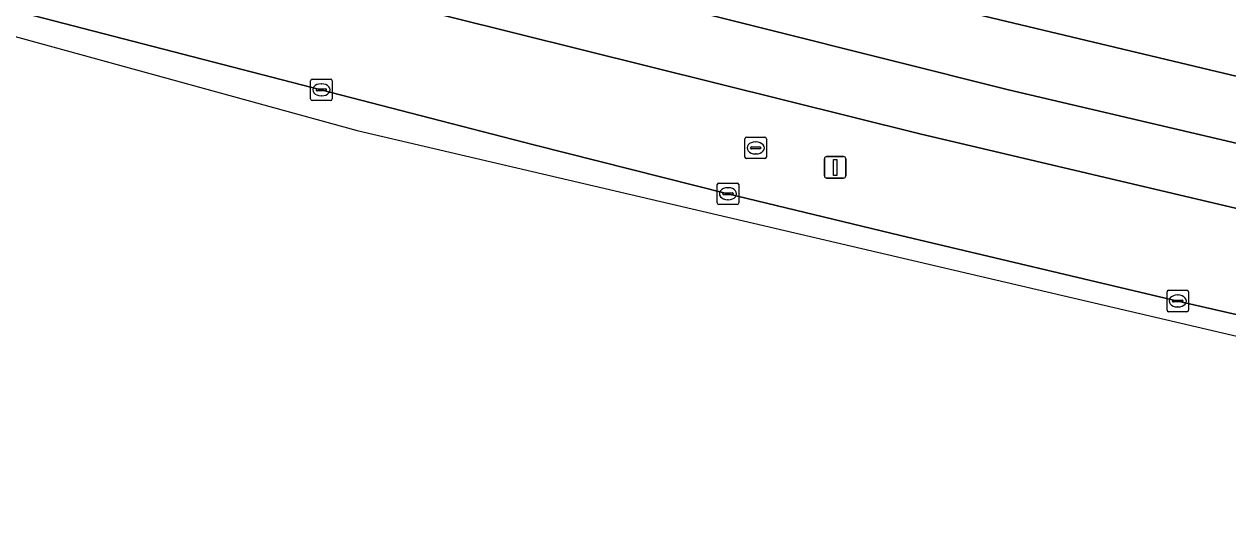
# Model space of a CAD drawing. Extents: x 160349 to 161355, y 381727 to 382854.
# Drawn here: x 160981.1 to 161037.1, y 381757.1 to 381781 of the extents above; entities that cross this region are included whole.
import ezdxf

# ---------------------------------------------------------------- set-up
doc = ezdxf.new("R2010")
doc.units = 0
for name, color, linetype in [('IMGEO_Berm_groen', 7, 'Continuous'), ('IMGEO_Kolk', 7, 'Continuous'), ('IMGEO_Lichtmast', 7, 'Continuous'), ('IMGEO_Rijbaan_lokaal_open', 7, 'Continuous'), ('IMGEO_Rijbaan_regionaal_gesloten', 7, 'Continuous'), ('IMGEO_Rioolput', 7, 'Continuous')]:
    doc.layers.add(name, color=color, linetype=linetype)

msp = doc.modelspace()

# ---------------------------------------------------------------- linework, layer by layer
at = {"layer": 'IMGEO_Berm_groen'}
for points in [[(160991.391, 381783.679), (160975.091, 381788.007), (160956.489, 381793.125), (160931.884, 381800.19), (160928.535, 381801.152), (160927.789, 381801.365), (160927.043, 381801.579), (160926.671, 381800.278), (160925.69, 381796.849), (160926.548, 381796.592), (160930.623, 381795.399), (160934.496, 381794.266), (160944.804, 381791.38), (160955.238, 381788.501), (160975.051, 381783.045), (161000, 381776.575), (161004.806, 381775.329), (161013.857, 381773.047), (161021.895, 381771.107), (161034.81, 381768.047), (161052.872, 381763.904), (161072.941, 381759.468), (161075.725, 381758.865), (161078.51, 381758.267)], [(161050.149, 381769.388), (161022.791, 381775.836), (160991.391, 381783.679)]]:
    msp.add_lwpolyline(points, dxfattribs=at)
at = {"layer": 'IMGEO_Kolk'}
for p, q in [((160994.416, 381777.469), (160994.416, 381778.321)), ((160994.491, 381778.395), (160995.343, 381778.395)), ((160994.675, 381777.889), (160994.675, 381777.901)), ((160994.718, 381777.938), (160995.116, 381777.938)), ((160994.904, 381778.175), (160994.929, 381778.175)), ((160995.159, 381777.901), (160995.159, 381777.889)), ((160995.417, 381778.321), (160995.417, 381777.469)), ((160995.343, 381777.395), (160994.491, 381777.395)), ((160995.113, 381777.852), (160994.715, 381777.852)), ((160994.927, 381777.615), (160994.902, 381777.615)), ((161013.355, 381772.622), (161013.355, 381773.474)), ((161013.43, 381773.548), (161014.282, 381773.548)), ((161014.356, 381773.474), (161014.356, 381772.622)), ((161013.614, 381773.042), (161013.614, 381773.054)), ((161014.052, 381773.005), (161013.654, 381773.005)), ((161013.657, 381773.091), (161014.055, 381773.091)), ((161013.843, 381773.328), (161013.868, 381773.328)), ((161014.098, 381773.054), (161014.098, 381773.042)), ((161014.282, 381772.548), (161013.43, 381772.548)), ((161013.866, 381772.768), (161013.841, 381772.768)), ((161034.309, 381767.623), (161034.309, 381768.475)), ((161034.384, 381768.549), (161035.236, 381768.549)), ((161034.797, 381768.329), (161034.822, 381768.329)), ((161035.31, 381768.475), (161035.31, 381767.623)), ((161034.568, 381768.043), (161034.568, 381768.055)), ((161035.006, 381768.006), (161034.608, 381768.006)), ((161034.611, 381768.092), (161035.009, 381768.092)), ((161034.82, 381767.769), (161034.795, 381767.769)), ((161035.052, 381768.055), (161035.052, 381768.043)), ((161035.236, 381767.549), (161034.384, 381767.549))]:
    msp.add_line(p, q, dxfattribs=at)
for points in [[(160994.416, 381777.469), (160994.416, 381778.321)], [(160994.491, 381778.395), (160995.343, 381778.395)], [(160995.417, 381778.321), (160995.417, 381777.469)], [(160995.343, 381777.395), (160994.491, 381777.395)], [(161013.355, 381772.622), (161013.355, 381773.474)], [(161013.43, 381773.548), (161014.282, 381773.548)], [(161014.356, 381773.474), (161014.356, 381772.622)], [(161014.282, 381772.548), (161013.43, 381772.548)], [(161034.309, 381767.623), (161034.309, 381768.475)], [(161034.384, 381768.549), (161035.236, 381768.549)], [(161035.31, 381768.475), (161035.31, 381767.623)], [(161035.236, 381767.549), (161034.384, 381767.549)]]:
    msp.add_lwpolyline(points, dxfattribs=at)
for centre, radius, start, end in [((160994.493, 381778.319), 0.0765, 91.552, 178.448), ((160994.493, 381778.319), 0.0765, 91.552, 178.448), ((160994.715, 381777.898), 0.0403, 85.8775, 175.7526), ((160994.712, 381777.888), 0.0366, 178.938, 274.7102), ((160995.116, 381777.895), 0.043, 264.8664, 352.4533), ((160995.12, 381777.9), 0.0386, 1.7309, 96.639), ((160995.341, 381778.319), 0.0765, 1.552, 88.448), ((160995.341, 381778.319), 0.0765, 1.552, 88.448), ((160994.493, 381777.471), 0.0765, 181.552, 268.448), ((160994.493, 381777.471), 0.0765, 181.552, 268.448), ((160995.341, 381777.471), 0.0765, 271.552, 358.448), ((160995.341, 381777.471), 0.0765, 271.552, 358.448), ((161013.432, 381773.472), 0.0765, 91.552, 178.448), ((161013.432, 381773.472), 0.0765, 91.552, 178.448), ((161014.28, 381773.472), 0.0765, 1.552, 88.448), ((161014.28, 381773.472), 0.0765, 1.552, 88.448), ((161013.654, 381773.051), 0.0403, 85.8775, 175.7526), ((161013.651, 381773.041), 0.0366, 178.938, 274.7102), ((161014.055, 381773.048), 0.043, 264.8664, 352.4533), ((161014.059, 381773.053), 0.0386, 1.7309, 96.639), ((161013.432, 381772.624), 0.0765, 181.552, 268.448), ((161013.432, 381772.624), 0.0765, 181.552, 268.448), ((161014.28, 381772.624), 0.0765, 271.552, 358.448), ((161014.28, 381772.624), 0.0765, 271.552, 358.448), ((161034.386, 381768.473), 0.0765, 91.552, 178.448), ((161034.386, 381768.473), 0.0765, 91.552, 178.448), ((161035.234, 381768.473), 0.0765, 1.552, 88.448), ((161035.234, 381768.473), 0.0765, 1.552, 88.448), ((161034.608, 381768.052), 0.0403, 85.8775, 175.7526), ((161034.605, 381768.042), 0.0366, 178.938, 274.7102), ((161035.009, 381768.049), 0.043, 264.8664, 352.4533), ((161035.013, 381768.054), 0.0386, 1.7309, 96.639), ((161034.386, 381767.625), 0.0765, 181.552, 268.448), ((161034.386, 381767.625), 0.0765, 181.552, 268.448), ((161035.234, 381767.625), 0.0765, 271.552, 358.448), ((161035.234, 381767.625), 0.0765, 271.552, 358.448)]:
    msp.add_arc(centre, radius, start, end, dxfattribs=at)
for centre, major_axis, ratio, start_param, end_param in [((160994.903, 381777.895), (-0.387, 0.002), 0.722429, 4.712389, 7.853982), ((160994.928, 381777.895), (-0.39, 0.002), 0.717154, 1.570796, 4.712389), ((161013.842, 381773.048), (-0.387, 0.002), 0.722429, 4.712389, 7.853982), ((161013.867, 381773.048), (-0.39, 0.002), 0.717154, 1.570796, 4.712389), ((161034.796, 381768.049), (-0.387, 0.002), 0.722429, 4.712389, 7.853982), ((161034.821, 381768.049), (-0.39, 0.002), 0.717154, 1.570796, 4.712389)]:
    msp.add_ellipse(centre, major_axis=major_axis, ratio=ratio, start_param=start_param, end_param=end_param, dxfattribs=at)
at = {"layer": 'IMGEO_Lichtmast'}
for p, q in [((161018.353, 381773.878), (161018.353, 381774.678)), ((161018.353, 381774.678), (161018.353, 381773.878)), ((161018.453, 381774.778), (161019.243, 381774.778)), ((161019.243, 381774.778), (161018.453, 381774.778)), ((161019.343, 381774.678), (161019.343, 381773.878)), ((161019.343, 381773.878), (161019.343, 381774.678)), ((161019.243, 381773.778), (161018.453, 381773.778)), ((161018.453, 381773.778), (161019.243, 381773.778))]:
    msp.add_line(p, q, dxfattribs=at)
msp.add_lwpolyline([(161018.773, 381774.653), (161018.923, 381774.653), (161018.923, 381773.903), (161018.773, 381773.903), (161018.773, 381774.653)], dxfattribs=at)
for centre, start, end in [((161018.453, 381774.678), 90, 180), ((161018.453, 381774.678), 90, 180), ((161019.243, 381774.678), 0, 90), ((161019.243, 381774.678), 360, 90), ((161018.453, 381773.878), 180, 270), ((161018.453, 381773.878), 180, 270), ((161019.243, 381773.878), 270, 0), ((161019.243, 381773.878), 270, 0)]:
    msp.add_arc(centre, 0.1, start, end, dxfattribs=at)
at = {"layer": 'IMGEO_Rijbaan_lokaal_open'}
msp.add_lwpolyline([(161020.075, 381782.715), (161045.737, 381776.58), (161074.955, 381770.078), (161080.529, 381768.918), (161097.321, 381765.422), (161112.516, 381762.406), (161130.652, 381758.978)], dxfattribs=at)
at = {"layer": 'IMGEO_Rijbaan_regionaal_gesloten'}
for points in [[(160966.763, 381796.568), (160937.713, 381804.683), (160937.789, 381804.885), (160933.449, 381806.136), (160932.464, 381806.365), (160928.71, 381807.401), (160927.842, 381804.369), (160934.913, 381802.319), (160955.092, 381796.584), (160981.896, 381789.212), (161026.922, 381777.888), (161049.977, 381772.492), (161074.156, 381767.125), (161079.963, 381765.932), (161080.529, 381768.918), (161074.955, 381770.078), (161045.737, 381776.58), (161020.075, 381782.715)], [(160981.896, 381789.212), (160955.092, 381796.584), (160934.913, 381802.319), (160927.842, 381804.369), (160927.043, 381801.579), (160927.789, 381801.365), (160928.535, 381801.152), (160931.884, 381800.19), (160956.489, 381793.125), (160975.091, 381788.007), (160991.391, 381783.679), (161022.791, 381775.836), (161050.149, 381769.388)], [(161079.411, 381763.019), (161079.963, 381765.932), (161074.156, 381767.125), (161049.977, 381772.492), (161026.922, 381777.888), (160981.896, 381789.212)]]:
    msp.add_lwpolyline(points, dxfattribs=at)
msp.add_lwpolyline([(161078.296, 381757.139), (161078.51, 381758.267), (161075.725, 381758.865), (161072.941, 381759.468), (161052.872, 381763.904), (161034.81, 381768.047), (161021.895, 381771.107), (161013.857, 381773.047), (161004.806, 381775.329), (161000, 381776.575), (160975.051, 381783.045), (160955.238, 381788.501), (160944.804, 381791.38), (160934.496, 381794.266), (160930.623, 381795.399), (160926.548, 381796.592), (160925.69, 381796.849), (160925.34, 381795.626), (160925.338, 381795.618), (160996.588, 381775.997), (161069.032, 381759.043)], close=True, dxfattribs=at)
at = {"layer": 'IMGEO_Rioolput'}
for p, q in [((161014.724, 381775.686), (161015.576, 381775.686)), ((161014.649, 381774.76), (161014.649, 381775.612)), ((161014.908, 381775.18), (161014.908, 381775.192)), ((161015.346, 381775.143), (161014.948, 381775.143)), ((161014.951, 381775.229), (161015.349, 381775.229)), ((161015.137, 381775.466), (161015.162, 381775.466)), ((161015.392, 381775.192), (161015.392, 381775.18)), ((161015.65, 381775.612), (161015.65, 381774.76)), ((161015.576, 381774.686), (161014.724, 381774.686)), ((161015.16, 381774.906), (161015.135, 381774.906))]:
    msp.add_line(p, q, dxfattribs=at)
for points in [[(161014.724, 381775.686), (161015.576, 381775.686)], [(161014.649, 381774.76), (161014.649, 381775.612)], [(161015.65, 381775.612), (161015.65, 381774.76)], [(161015.576, 381774.686), (161014.724, 381774.686)]]:
    msp.add_lwpolyline(points, dxfattribs=at)
for centre, radius, start, end in [((161014.726, 381775.61), 0.0765, 91.552, 178.448), ((161014.726, 381775.61), 0.0765, 91.552, 178.448), ((161015.574, 381775.61), 0.0765, 1.552, 88.448), ((161015.574, 381775.61), 0.0765, 1.552, 88.448), ((161014.948, 381775.189), 0.0403, 85.8775, 175.7526), ((161014.945, 381775.179), 0.0366, 178.938, 274.7102), ((161015.349, 381775.186), 0.043, 264.8664, 352.4533), ((161015.353, 381775.191), 0.0386, 1.7309, 96.639), ((161014.726, 381774.762), 0.0765, 181.552, 268.448), ((161014.726, 381774.762), 0.0765, 181.552, 268.448), ((161015.574, 381774.762), 0.0765, 271.552, 358.448), ((161015.574, 381774.762), 0.0765, 271.552, 358.448)]:
    msp.add_arc(centre, radius, start, end, dxfattribs=at)
for centre, major_axis, ratio, start_param, end_param in [((161015.136, 381775.186), (-0.387, 0.002), 0.722429, 4.712389, 7.853982), ((161015.161, 381775.186), (-0.39, 0.002), 0.717154, 1.570796, 4.712389)]:
    msp.add_ellipse(centre, major_axis=major_axis, ratio=ratio, start_param=start_param, end_param=end_param, dxfattribs=at)

doc.saveas('drawing.dxf')
